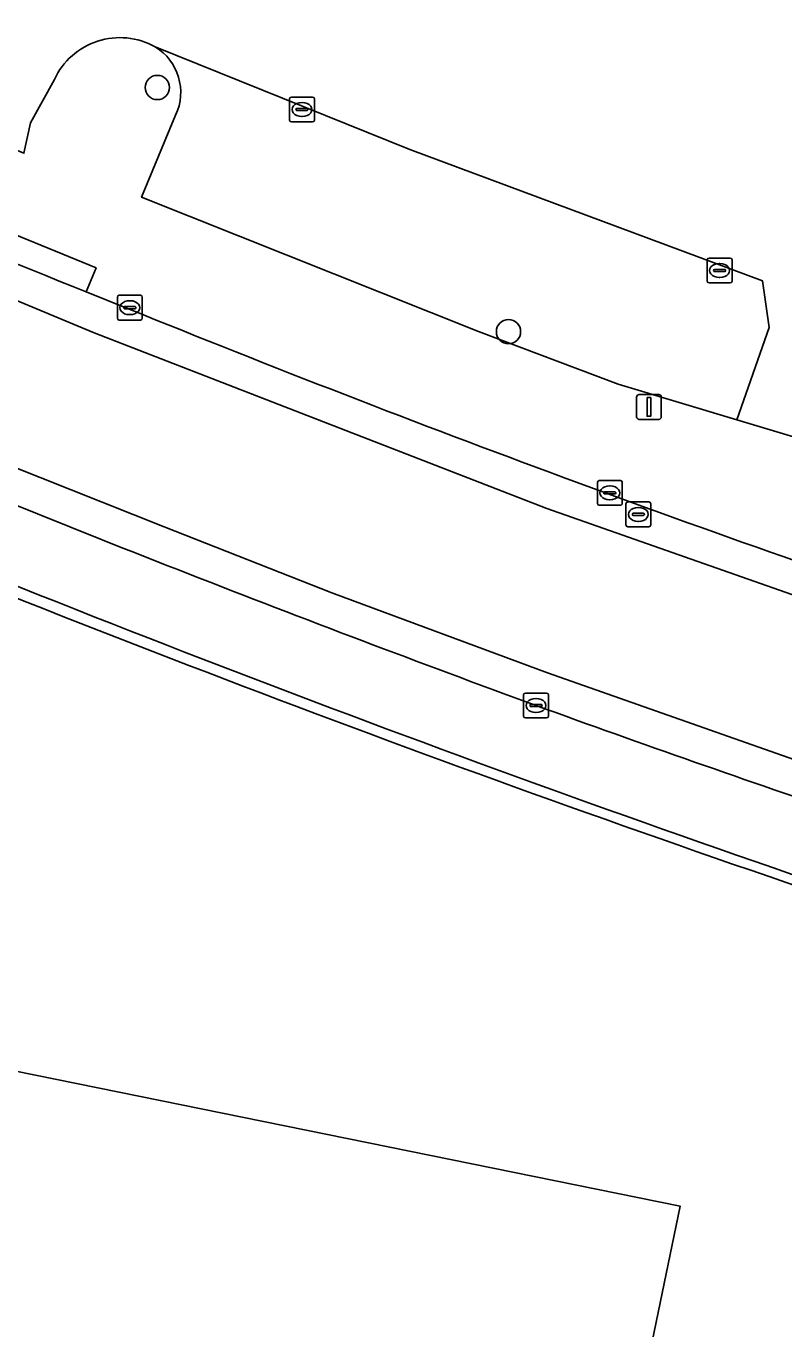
# Model space of a CAD drawing. Extents: x 157692 to 159674, y 381452 to 383291.
# Drawn here: x 158147.5 to 158178, y 382753 to 382805.5 of the extents above; entities that cross this region are included whole.
import ezdxf

# ---------------------------------------------------------------- set-up
doc = ezdxf.new("R2010")
doc.units = 0
for name, color, linetype in [('IMGEO_Boom', 7, 'Continuous'), ('IMGEO_Erf', 7, 'Continuous'), ('IMGEO_Hek', 7, 'Continuous'), ('IMGEO_Kolk', 7, 'Continuous'), ('IMGEO_Lichtmast', 7, 'Continuous'), ('IMGEO_Pand', 7, 'Continuous'), ('IMGEO_Parkeervlak_open', 7, 'Continuous'), ('IMGEO_Rijbaan_lokaal_gesloten', 7, 'Continuous'), ('IMGEO_Rijbaan_lokaal_open', 7, 'Continuous'), ('IMGEO_Rioolput', 7, 'Continuous'), ('IMGEO_Voetpad_open', 7, 'Continuous')]:
    doc.layers.add(name, color=color, linetype=linetype)

msp = doc.modelspace()

# ---------------------------------------------------------------- linework, layer by layer
at = {"layer": 'IMGEO_Boom'}
for centre in [(158152.77, 382802.978), (158166.904, 382793.145)]:
    msp.add_circle(centre, 0.489, dxfattribs=at)
at = {"layer": 'IMGEO_Erf'}
msp.add_lwpolyline([(158141.976, 382764.406), (158173.817, 382757.927), (158165.052, 382715.563), (158167.154, 382715.126), (158167.707, 382715.011), (158163.216, 382693.402), (158162.512, 382693.548), (158160.573, 382693.951), (158138.948, 382588.16), (158161.377, 382583.667)], dxfattribs=at)
msp.add_arc((158405.619, 383429.943), 696.77, 247.196471, 251.349887, dxfattribs=at)
at = {"layer": 'IMGEO_Hek'}
msp.add_arc((158398.694, 383415.377), 681.128, 247.31519, 251.497715, dxfattribs=at)
at = {"layer": 'IMGEO_Kolk'}
for p, q in [((158158.091, 382801.666), (158158.091, 382802.518)), ((158158.166, 382802.592), (158159.018, 382802.592)), ((158159.092, 382802.518), (158159.092, 382801.666)), ((158158.35, 382802.086), (158158.35, 382802.098)), ((158158.788, 382802.049), (158158.39, 382802.049)), ((158158.393, 382802.135), (158158.791, 382802.135)), ((158158.579, 382802.372), (158158.604, 382802.372)), ((158158.834, 382802.098), (158158.834, 382802.086)), ((158159.018, 382801.592), (158158.166, 382801.592)), ((158158.602, 382801.812), (158158.577, 382801.812)), ((158174.901, 382795.182), (158174.901, 382796.034)), ((158174.976, 382796.108), (158175.828, 382796.108)), ((158175.389, 382795.888), (158175.414, 382795.888)), ((158175.902, 382796.034), (158175.902, 382795.182)), ((158175.16, 382795.602), (158175.16, 382795.614)), ((158175.598, 382795.565), (158175.2, 382795.565)), ((158175.203, 382795.651), (158175.601, 382795.651)), ((158175.412, 382795.328), (158175.387, 382795.328)), ((158175.644, 382795.614), (158175.644, 382795.602)), ((158151.236, 382794.611), (158152.088, 382794.611)), ((158175.828, 382795.108), (158174.976, 382795.108)), ((158151.161, 382793.685), (158151.161, 382794.537)), ((158151.42, 382794.105), (158151.42, 382794.117)), ((158151.463, 382794.154), (158151.861, 382794.154)), ((158151.649, 382794.391), (158151.674, 382794.391)), ((158151.904, 382794.117), (158151.904, 382794.105)), ((158152.162, 382794.537), (158152.162, 382793.685)), ((158152.088, 382793.611), (158151.236, 382793.611)), ((158151.858, 382794.068), (158151.46, 382794.068)), ((158151.672, 382793.831), (158151.647, 382793.831)), ((158170.484, 382786.227), (158170.484, 382787.079)), ((158170.559, 382787.153), (158171.411, 382787.153)), ((158170.972, 382786.933), (158170.997, 382786.933)), ((158171.485, 382787.079), (158171.485, 382786.227)), ((158170.743, 382786.647), (158170.743, 382786.659)), ((158171.181, 382786.61), (158170.783, 382786.61)), ((158170.786, 382786.696), (158171.184, 382786.696)), ((158170.995, 382786.373), (158170.97, 382786.373)), ((158171.227, 382786.659), (158171.227, 382786.647)), ((158171.411, 382786.153), (158170.559, 382786.153)), ((158167.51, 382777.665), (158167.51, 382778.517)), ((158167.585, 382778.591), (158168.437, 382778.591)), ((158167.998, 382778.371), (158168.023, 382778.371)), ((158168.511, 382778.517), (158168.511, 382777.665)), ((158167.769, 382778.085), (158167.769, 382778.097)), ((158168.207, 382778.048), (158167.809, 382778.048)), ((158167.812, 382778.134), (158168.21, 382778.134)), ((158168.253, 382778.097), (158168.253, 382778.085)), ((158168.437, 382777.591), (158167.585, 382777.591)), ((158168.021, 382777.811), (158167.996, 382777.811))]:
    msp.add_line(p, q, dxfattribs=at)
for points in [[(158158.091, 382801.666), (158158.091, 382802.518)], [(158158.166, 382802.592), (158159.018, 382802.592)], [(158159.092, 382802.518), (158159.092, 382801.666)], [(158159.018, 382801.592), (158158.166, 382801.592)], [(158174.901, 382795.182), (158174.901, 382796.034)], [(158174.976, 382796.108), (158175.828, 382796.108)], [(158175.902, 382796.034), (158175.902, 382795.182)], [(158151.236, 382794.611), (158152.088, 382794.611)], [(158175.828, 382795.108), (158174.976, 382795.108)], [(158151.161, 382793.685), (158151.161, 382794.537)], [(158152.162, 382794.537), (158152.162, 382793.685)], [(158152.088, 382793.611), (158151.236, 382793.611)], [(158170.484, 382786.227), (158170.484, 382787.079)], [(158170.559, 382787.153), (158171.411, 382787.153)], [(158171.485, 382787.079), (158171.485, 382786.227)], [(158171.411, 382786.153), (158170.559, 382786.153)], [(158167.51, 382777.665), (158167.51, 382778.517)], [(158167.585, 382778.591), (158168.437, 382778.591)], [(158168.511, 382778.517), (158168.511, 382777.665)], [(158168.437, 382777.591), (158167.585, 382777.591)]]:
    msp.add_lwpolyline(points, dxfattribs=at)
for centre, radius, start, end in [((158158.168, 382802.516), 0.0765, 91.552, 178.448), ((158158.168, 382802.516), 0.0765, 91.552, 178.448), ((158159.016, 382802.516), 0.0765, 1.552, 88.448), ((158159.016, 382802.516), 0.0765, 1.552, 88.448), ((158158.39, 382802.095), 0.0403, 85.8775, 175.7526), ((158158.387, 382802.085), 0.0366, 178.938, 274.7102), ((158158.791, 382802.092), 0.043, 264.8664, 352.4533), ((158158.795, 382802.097), 0.0386, 1.7309, 96.639), ((158158.168, 382801.668), 0.0765, 181.552, 268.448), ((158158.168, 382801.668), 0.0765, 181.552, 268.448), ((158159.016, 382801.668), 0.0765, 271.552, 358.448), ((158159.016, 382801.668), 0.0765, 271.552, 358.448), ((158174.978, 382796.032), 0.0765, 91.552, 178.448), ((158174.978, 382796.032), 0.0765, 91.552, 178.448), ((158175.826, 382796.032), 0.0765, 1.552, 88.448), ((158175.826, 382796.032), 0.0765, 1.552, 88.448), ((158174.978, 382795.184), 0.0765, 181.552, 268.448), ((158174.978, 382795.184), 0.0765, 181.552, 268.448), ((158175.2, 382795.611), 0.0403, 85.8775, 175.7526), ((158175.197, 382795.601), 0.0366, 178.938, 274.7102), ((158175.601, 382795.608), 0.043, 264.8664, 352.4533), ((158175.605, 382795.613), 0.0386, 1.7309, 96.639), ((158175.826, 382795.184), 0.0765, 271.552, 358.448), ((158175.826, 382795.184), 0.0765, 271.552, 358.448), ((158151.238, 382794.535), 0.0765, 91.552, 178.448), ((158151.238, 382794.535), 0.0765, 91.552, 178.448), ((158152.086, 382794.535), 0.0765, 1.552, 88.448), ((158152.086, 382794.535), 0.0765, 1.552, 88.448), ((158151.46, 382794.114), 0.0403, 85.8775, 175.7526), ((158151.457, 382794.104), 0.0366, 178.938, 274.7102), ((158151.861, 382794.111), 0.043, 264.8664, 352.4533), ((158151.865, 382794.116), 0.0386, 1.7309, 96.639), ((158151.238, 382793.687), 0.0765, 181.552, 268.448), ((158151.238, 382793.687), 0.0765, 181.552, 268.448), ((158152.086, 382793.687), 0.0765, 271.552, 358.448), ((158152.086, 382793.687), 0.0765, 271.552, 358.448), ((158170.561, 382787.077), 0.0765, 91.552, 178.448), ((158170.561, 382787.077), 0.0765, 91.552, 178.448), ((158171.409, 382787.077), 0.0765, 1.552, 88.448), ((158171.409, 382787.077), 0.0765, 1.552, 88.448), ((158170.561, 382786.229), 0.0765, 181.552, 268.448), ((158170.561, 382786.229), 0.0765, 181.552, 268.448), ((158170.783, 382786.656), 0.0403, 85.8775, 175.7526), ((158170.78, 382786.646), 0.0366, 178.938, 274.7102), ((158171.184, 382786.653), 0.043, 264.8664, 352.4533), ((158171.188, 382786.658), 0.0386, 1.7309, 96.639), ((158171.409, 382786.229), 0.0765, 271.552, 358.448), ((158171.409, 382786.229), 0.0765, 271.552, 358.448), ((158167.587, 382778.515), 0.0765, 91.552, 178.448), ((158167.587, 382778.515), 0.0765, 91.552, 178.448), ((158168.435, 382778.515), 0.0765, 1.552, 88.448), ((158168.435, 382778.515), 0.0765, 1.552, 88.448), ((158167.809, 382778.094), 0.0403, 85.8775, 175.7526), ((158167.806, 382778.084), 0.0366, 178.938, 274.7102), ((158168.21, 382778.091), 0.043, 264.8664, 352.4533), ((158168.214, 382778.096), 0.0386, 1.7309, 96.639), ((158167.587, 382777.667), 0.0765, 181.552, 268.448), ((158167.587, 382777.667), 0.0765, 181.552, 268.448), ((158168.435, 382777.667), 0.0765, 271.552, 358.448), ((158168.435, 382777.667), 0.0765, 271.552, 358.448)]:
    msp.add_arc(centre, radius, start, end, dxfattribs=at)
for centre, major_axis, ratio, start_param, end_param in [((158158.578, 382802.092), (-0.387, 0.002), 0.722429, 4.712389, 7.853982), ((158158.603, 382802.092), (-0.39, 0.002), 0.717154, 1.570796, 4.712389), ((158175.388, 382795.608), (-0.387, 0.002), 0.722429, 4.712389, 7.853982), ((158175.413, 382795.608), (-0.39, 0.002), 0.717154, 1.570796, 4.712389), ((158151.648, 382794.111), (-0.387, 0.002), 0.722429, 4.712389, 7.853982), ((158151.673, 382794.111), (-0.39, 0.002), 0.717154, 1.570796, 4.712389), ((158170.971, 382786.653), (-0.387, 0.002), 0.722429, 4.712389, 7.853982), ((158170.996, 382786.653), (-0.39, 0.002), 0.717154, 1.570796, 4.712389), ((158167.997, 382778.091), (-0.387, 0.002), 0.722429, 4.712389, 7.853982), ((158168.022, 382778.091), (-0.39, 0.002), 0.717154, 1.570796, 4.712389)]:
    msp.add_ellipse(centre, major_axis=major_axis, ratio=ratio, start_param=start_param, end_param=end_param, dxfattribs=at)
at = {"layer": 'IMGEO_Lichtmast'}
for p, q in [((158172.061, 382789.714), (158172.061, 382790.514)), ((158172.061, 382790.514), (158172.061, 382789.714)), ((158172.161, 382790.614), (158172.951, 382790.614)), ((158172.951, 382790.614), (158172.161, 382790.614)), ((158173.051, 382790.514), (158173.051, 382789.714)), ((158173.051, 382789.714), (158173.051, 382790.514)), ((158172.951, 382789.614), (158172.161, 382789.614)), ((158172.161, 382789.614), (158172.951, 382789.614))]:
    msp.add_line(p, q, dxfattribs=at)
msp.add_lwpolyline([(158172.481, 382790.489), (158172.631, 382790.489), (158172.631, 382789.739), (158172.481, 382789.739), (158172.481, 382790.489)], dxfattribs=at)
for centre, start, end in [((158172.161, 382790.514), 90, 180), ((158172.161, 382790.514), 90, 180), ((158172.951, 382790.514), 0, 90), ((158172.951, 382790.514), 360, 90), ((158172.161, 382789.714), 180, 270), ((158172.161, 382789.714), 180, 270), ((158172.951, 382789.714), 270, 0), ((158172.951, 382789.714), 270, 0)]:
    msp.add_arc(centre, 0.1, start, end, dxfattribs=at)
at = {"layer": 'IMGEO_Pand'}
msp.add_lwpolyline([(158160.573, 382693.951), (158162.512, 382693.548), (158163.216, 382693.402), (158167.707, 382715.011), (158167.154, 382715.126), (158165.052, 382715.563), (158173.817, 382757.927), (158141.976, 382764.406)], dxfattribs=at)
at = {"layer": 'IMGEO_Parkeervlak_open'}
msp.add_lwpolyline([(158153.504, 382801.866), (158152.133, 382798.56), (158165.696, 382793.148), (158171.312, 382791.034), (158176.093, 382789.592), (158177.402, 382793.312), (158177.131, 382795.189), (158162.935, 382800.475), (158152.68, 382804.614)], dxfattribs=at)
msp.add_arc((158151.568, 382802.783), 2.142, 334.6566, 58.7266, dxfattribs=at)
at = {"layer": 'IMGEO_Rijbaan_lokaal_gesloten'}
for points in [[(158205.109, 382765.879), (158206.242, 382765.582), (158206.629, 382766.928), (158193.951, 382770.766), (158186.872, 382773.054), (158178.655, 382775.82), (158168.478, 382779.412), (158159.791, 382782.622), (158153.039, 382785.283), (158146.804, 382787.774), (158138.633, 382791.144), (158134.794, 382792.768), (158132.24, 382793.865), (158128.687, 382795.41), (158128.648, 382795.428), (158121.561, 382798.603), (158110.915, 382803.527), (158093.411, 382812.024), (158078.049, 382820.024), (158059.605, 382830.531)], [(158135.179, 382799.369), (158150.232, 382793.099), (158168.446, 382786.031), (158186.42, 382779.71), (158212.034, 382771.752), (158224.966, 382768.069), (158230.854, 382766.346), (158236.667, 382764.728), (158242.501, 382763.187), (158248.354, 382761.725), (158254.227, 382760.339), (158260.379, 382758.975), (158286.514, 382753.477), (158286.786, 382754.767), (158272.27, 382757.866)], [(158224.966, 382768.069), (158212.034, 382771.752), (158186.42, 382779.71), (158168.446, 382786.031), (158150.232, 382793.099), (158135.179, 382799.369)], [(158151.567, 382794.083), (158149.904, 382794.752)], [(158146.804, 382787.774), (158153.039, 382785.283), (158159.791, 382782.622), (158168.478, 382779.412), (158178.655, 382775.82), (158186.872, 382773.054), (158193.951, 382770.766), (158206.629, 382766.928), (158234.526, 382758.915)]]:
    msp.add_lwpolyline(points, dxfattribs=at)
for centre, radius, start, end in [((158367.348, 383341.048), 587.98, 246.481047, 248.29579), ((158373.003, 383338.98), 588.172, 247.884106, 251.550528), ((158408.603, 383434.086), 698.722, 247.406101, 249.859014), ((158396.045, 383407.813), 669.738, 250.093705, 251.253607)]:
    msp.add_arc(centre, radius, start, end, dxfattribs=at)
at = {"layer": 'IMGEO_Rijbaan_lokaal_open'}
for points in [[(158185.179, 382816.504), (158157.132, 382822.253), (158158.584, 382828.815), (158170.755, 382850.481), (158164.675, 382851.857), (158147.998, 382822.305), (158145.541, 382817.95), (158140.398, 382808.833), (158137.863, 382804.409), (158140.218, 382803.312), (158147.401, 382800.328), (158147.663, 382801.559), (158148.625, 382803.302)], [(158152.68, 382804.614), (158162.935, 382800.475), (158177.131, 382795.189), (158177.402, 382793.312), (158176.093, 382789.592), (158196.142, 382783.579), (158244.525, 382770.452), (158271.562, 382764.916), (158271.956, 382765.146)]]:
    msp.add_lwpolyline(points, dxfattribs=at)
msp.add_arc((158151.26, 382802.081), 2.904, 60.7215, 155.1366, dxfattribs=at)
at = {"layer": 'IMGEO_Rioolput'}
for p, q in [((158171.63, 382785.361), (158171.63, 382786.213)), ((158171.705, 382786.287), (158172.557, 382786.287)), ((158172.631, 382786.213), (158172.631, 382785.361)), ((158171.889, 382785.781), (158171.889, 382785.793)), ((158172.327, 382785.744), (158171.929, 382785.744)), ((158171.932, 382785.83), (158172.33, 382785.83)), ((158172.118, 382786.067), (158172.143, 382786.067)), ((158172.373, 382785.793), (158172.373, 382785.781)), ((158172.557, 382785.287), (158171.705, 382785.287)), ((158172.141, 382785.507), (158172.116, 382785.507))]:
    msp.add_line(p, q, dxfattribs=at)
for points in [[(158171.63, 382785.361), (158171.63, 382786.213)], [(158171.705, 382786.287), (158172.557, 382786.287)], [(158172.631, 382786.213), (158172.631, 382785.361)], [(158172.557, 382785.287), (158171.705, 382785.287)]]:
    msp.add_lwpolyline(points, dxfattribs=at)
for centre, radius, start, end in [((158171.707, 382786.211), 0.0765, 91.552, 178.448), ((158171.707, 382786.211), 0.0765, 91.552, 178.448), ((158172.555, 382786.211), 0.0765, 1.552, 88.448), ((158172.555, 382786.211), 0.0765, 1.552, 88.448), ((158171.929, 382785.79), 0.0403, 85.8775, 175.7526), ((158171.926, 382785.78), 0.0366, 178.938, 274.7102), ((158172.33, 382785.787), 0.043, 264.8664, 352.4533), ((158172.334, 382785.792), 0.0386, 1.7309, 96.639), ((158171.707, 382785.363), 0.0765, 181.552, 268.448), ((158171.707, 382785.363), 0.0765, 181.552, 268.448), ((158172.555, 382785.363), 0.0765, 271.552, 358.448), ((158172.555, 382785.363), 0.0765, 271.552, 358.448)]:
    msp.add_arc(centre, radius, start, end, dxfattribs=at)
for centre, major_axis, ratio, start_param, end_param in [((158172.117, 382785.787), (-0.387, 0.002), 0.722429, 4.712389, 7.853982), ((158172.142, 382785.787), (-0.39, 0.002), 0.717154, 1.570796, 4.712389)]:
    msp.add_ellipse(centre, major_axis=major_axis, ratio=ratio, start_param=start_param, end_param=end_param, dxfattribs=at)
at = {"layer": 'IMGEO_Voetpad_open'}
for points in [[(158148.625, 382803.302), (158147.663, 382801.559), (158147.401, 382800.328), (158140.218, 382803.312), (158137.863, 382804.409), (158105.484, 382819.486), (158092.511, 382826.086)], [(158128.395, 382803.894), (158132.364, 382802.069), (158132.713, 382801.912), (158133.128, 382802.866), (158139.589, 382800.1), (158150.304, 382795.712), (158149.904, 382794.752), (158151.567, 382794.083)], [(158149.904, 382794.752), (158150.304, 382795.712), (158139.589, 382800.1), (158133.128, 382802.866), (158132.713, 382801.912)], [(158171.312, 382791.034), (158165.696, 382793.148), (158152.133, 382798.56), (158153.504, 382801.866)], [(158244.525, 382770.452), (158196.142, 382783.579), (158176.093, 382789.592), (158171.312, 382791.034)]]:
    msp.add_lwpolyline(points, dxfattribs=at)
for centre, radius, start, end in [((158151.26, 382802.081), 2.904, 60.7215, 155.1366), ((158151.568, 382802.783), 2.142, 334.6566, 58.7266), ((158367.348, 383341.048), 587.98, 246.481047, 248.29579), ((158373.003, 383338.98), 588.172, 247.884106, 251.550528), ((158408.603, 383434.086), 698.722, 247.406101, 249.859014), ((158405.619, 383429.943), 696.77, 247.196471, 251.349887), ((158396.045, 383407.813), 669.738, 250.093705, 251.253607)]:
    msp.add_arc(centre, radius, start, end, dxfattribs=at)

doc.saveas('drawing.dxf')
